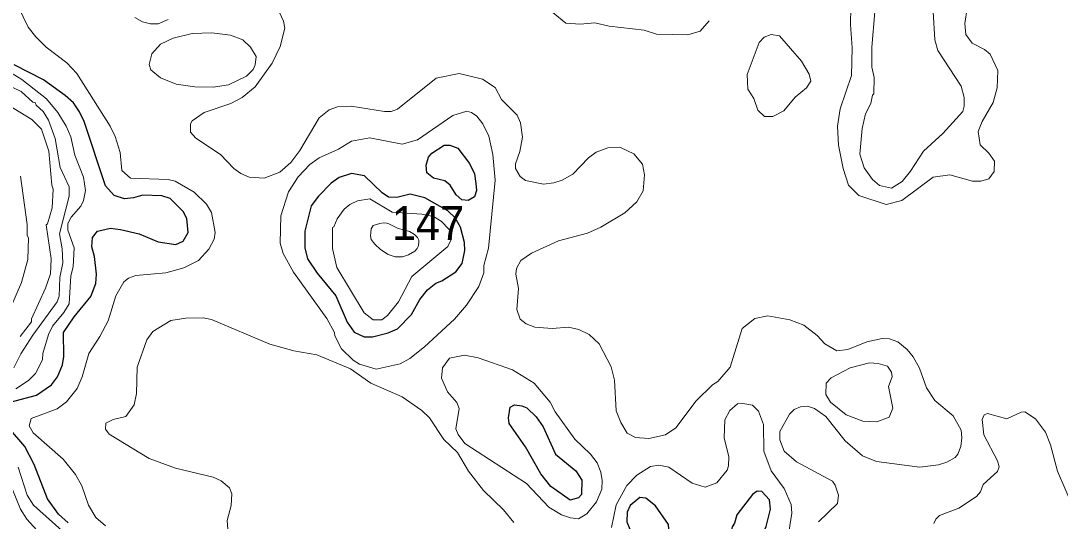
# Model space of a CAD drawing. Extents: x 673.6 to 698.9, y 7012 to 7040.1.
# Drawn here: x 687.479 to 689.918, y 7035.56 to 7036.733 of the extents above; entities that cross this region are included whole.
import ezdxf

# ---------------------------------------------------------------- set-up
doc = ezdxf.new("R2010")
doc.units = 0
doc.header["$LTSCALE"] = 0.032
doc.layers.add('1', color=7, linetype='Continuous', lineweight=25)
doc.layers.add('2', color=7, linetype='Continuous', lineweight=13)
doc.layers.add('21', color=7, linetype='Continuous')

msp = doc.modelspace()

# ---------------------------------------------------------------- linework, layer by layer
at = {"layer": '1'}
for points in [[(687.6584, 7036.2401), (687.6894, 7036.2466), (687.7124, 7036.2442), (687.7567, 7036.2335), (687.8011, 7036.215), (687.8425, 7036.2089), (687.8597, 7036.2166), (687.8714, 7036.2368), (687.8687, 7036.2699), (687.8595, 7036.2861), (687.829, 7036.3163), (687.8097, 7036.323), (687.765, 7036.3247), (687.7432, 7036.3181), (687.7219, 7036.3158), (687.698, 7036.3234), (687.6777, 7036.3464), (687.6273, 7036.4973), (687.6168, 7036.5199), (687.6022, 7036.5408), (687.583, 7036.5584), (687.532, 7036.5948), (687.4629, 7036.6303)], [(687.6548, 7036.1172), (687.6564, 7036.1391), (687.6515, 7036.1809), (687.6451, 7036.2033), (687.6468, 7036.2253), (687.6584, 7036.2401)], [(687.4535, 7035.8393), (687.5159, 7035.8552), (687.5511, 7035.8798), (687.5646, 7035.8986), (687.5767, 7035.9262), (687.5798, 7035.9458), (687.5792, 7036.0022), (687.6039, 7036.0387), (687.6427, 7036.0868), (687.6548, 7036.1172)], [(687.5899, 7035.5558), (687.5671, 7035.576), (687.5411, 7035.6122), (687.5101, 7035.6932), (687.4885, 7035.7347), (687.4497, 7035.7796)]]:
    msp.add_lwpolyline(points, dxfattribs=at)
for points in [[(688.5004, 7036.3252), (688.4866, 7036.3475), (688.474, 7036.3582), (688.4475, 7036.3641), (688.4319, 7036.3764), (688.43, 7036.3946), (688.4358, 7036.4137), (688.443, 7036.4225), (688.4721, 7036.4414), (688.4852, 7036.4412), (688.5045, 7036.4347), (688.5314, 7036.3982), (688.5432, 7036.3744), (688.5464, 7036.3518), (688.5484, 7036.3349), (688.5436, 7036.3203), (688.5288, 7036.3118), (688.514, 7036.3135)], [(688.4995, 7036.1443), (688.5145, 7036.1641), (688.5208, 7036.1945), (688.5203, 7036.2136), (688.5106, 7036.249), (688.4979, 7036.2713), (688.4807, 7036.2877), (688.4265, 7036.3181), (688.3923, 7036.3263), (688.3615, 7036.319), (688.3415, 7036.32), (688.3264, 7036.3295), (688.2851, 7036.3698), (688.2548, 7036.3748), (688.2255, 7036.3658), (688.2073, 7036.3521), (688.1772, 7036.3221), (688.1601, 7036.2996), (688.1454, 7036.2397), (688.1454, 7036.201), (688.1512, 7036.1751), (688.1745, 7036.1411), (688.2179, 7036.0886), (688.2442, 7036.0266), (688.2614, 7036.0033), (688.2844, 7035.992), (688.304, 7035.9922), (688.3407, 7036.0012), (688.3628, 7036.0107), (688.3956, 7036.0448), (688.4148, 7036.0799), (688.4334, 7036.1023), (688.4525, 7036.1181), (688.4671, 7036.1237)], [(688.7814, 7035.6778), (688.7954, 7035.6563), (688.7947, 7035.6221), (688.7877, 7035.6146), (688.7679, 7035.6095), (688.7229, 7035.6413), (688.6992, 7035.671), (688.6631, 7035.7346), (688.6251, 7035.7887), (688.6229, 7035.8021), (688.6272, 7035.8274), (688.6369, 7035.8324), (688.6545, 7035.8307), (688.6664, 7035.8259), (688.6882, 7035.8049), (688.7044, 7035.7812), (688.7335, 7035.7169)], [(689.1594, 7035.5747), (689.1538, 7035.5551), (689.148, 7035.5465), (689.1405, 7035.5064), (689.1421, 7035.4974), (689.1582, 7035.4818), (689.1838, 7035.4865), (689.2116, 7035.5119), (689.2275, 7035.5478), (689.2383, 7035.588), (689.2358, 7035.6096), (689.2179, 7035.6296), (689.2067, 7035.6303), (689.1962, 7035.6226)], [(688.9678, 7035.596), (688.9458, 7035.6141), (688.9314, 7035.6155), (688.9084, 7035.5966), (688.9016, 7035.5808), (688.9007, 7035.5584), (688.9079, 7035.5411), (688.9155, 7035.5334), (688.9578, 7035.5211), (688.9816, 7035.5186), (688.9919, 7035.5247), (688.9992, 7035.542), (688.999, 7035.5521)]]:
    msp.add_lwpolyline(points, close=True, dxfattribs=at)
at = {"layer": '2'}
for points in [[(689.4265, 7036.765), (689.4258, 7036.7242), (689.4298, 7036.6697), (689.4283, 7036.6053), (689.4013, 7036.5271), (689.3953, 7036.4858), (689.3979, 7036.4415), (689.4083, 7036.387), (689.4215, 7036.3476), (689.445, 7036.3238), (689.5098, 7036.3026), (689.5459, 7036.312), (689.6196, 7036.3666), (689.6591, 7036.3723), (689.7122, 7036.3568), (689.7319, 7036.3575), (689.7502, 7036.3626), (689.7631, 7036.3797), (689.7635, 7036.4037), (689.7503, 7036.4225), (689.7304, 7036.4421), (689.7257, 7036.4739), (689.7349, 7036.4967), (689.7605, 7036.5415), (689.77, 7036.5757), (689.7717, 7036.6167), (689.7535, 7036.655), (689.7402, 7036.6659), (689.7112, 7036.6805), (689.6966, 7036.7014), (689.6945, 7036.7268), (689.7051, 7036.7996)], [(687.4603, 7036.7936), (687.496, 7036.7186), (687.5137, 7036.6956), (687.5379, 7036.6715), (687.5869, 7036.6343), (687.6104, 7036.6098), (687.6885, 7036.4865), (687.7002, 7036.4616), (687.7122, 7036.4244), (687.7154, 7036.3823), (687.7358, 7036.3642)], [(688.2219, 7036.5317), (688.2022, 7036.5244), (688.1787, 7036.5057), (688.1333, 7036.4294), (688.1125, 7036.4011), (688.0868, 7036.378), (688.0496, 7036.3642), (688.0143, 7036.3664), (687.9948, 7036.375), (687.9789, 7036.3869), (687.9471, 7036.4196), (687.8894, 7036.4583), (687.8772, 7036.4723), (687.8767, 7036.4912), (687.8809, 7036.4989), (687.9091, 7036.5179), (687.9713, 7036.539), (687.998, 7036.553), (688.0289, 7036.5781), (688.0686, 7036.6339), (688.0873, 7036.6726), (688.0983, 7036.7156), (688.0953, 7036.7325), (688.0806, 7036.7643)], [(688.7237, 7036.7556), (688.7577, 7036.7274), (688.7916, 7036.725), (688.826, 7036.7282), (688.8592, 7036.7208), (688.9417, 7036.7109), (688.9707, 7036.7018), (689.044, 7036.7003), (689.0729, 7036.7085), (689.0945, 7036.7332)], [(689.4832, 7036.7545), (689.4761, 7036.6717), (689.4759, 7036.6247), (689.4815, 7036.6), (689.4808, 7036.5617), (689.4776, 7036.5585), (689.4739, 7036.5395), (689.4612, 7036.5148), (689.453, 7036.4808), (689.448, 7036.4204), (689.4577, 7036.3884), (689.4778, 7036.3614), (689.4938, 7036.3471), (689.5223, 7036.3404), (689.5469, 7036.3564), (689.5667, 7036.3808), (689.5969, 7036.4277), (689.6424, 7036.469), (689.6893, 7036.5208), (689.6928, 7036.5327), (689.6929, 7036.5537), (689.6854, 7036.58), (689.6308, 7036.6636), (689.6238, 7036.6884), (689.6196, 7036.7545)], [(687.8246, 7036.7363), (687.8014, 7036.7258), (687.7827, 7036.7258), (687.7644, 7036.7311), (687.7461, 7036.7412)], [(687.4668, 7035.8701), (687.4971, 7035.8895), (687.5133, 7035.9062), (687.5297, 7035.9386), (687.53, 7035.9529), (687.5435, 7035.9979), (687.5534, 7036.0171), (687.5793, 7036.0489), (687.5919, 7036.0697), (687.5958, 7036.1349), (687.6014, 7036.1559), (687.6039, 7036.2006), (687.5893, 7036.2426), (687.5892, 7036.2576), (687.5971, 7036.2731), (687.6193, 7036.2982), (687.6257, 7036.3117), (687.6303, 7036.3349), (687.626, 7036.3668), (687.6058, 7036.4185), (687.596, 7036.4613), (687.5852, 7036.4861), (687.5659, 7036.5181), (687.5392, 7036.5504), (687.4809, 7036.5957), (687.444, 7036.6184)], [(689.2597, 7035.7507), (689.2598, 7035.7705), (689.283, 7035.8106), (689.2939, 7035.822), (689.3083, 7035.8283), (689.3248, 7035.8299), (689.3417, 7035.8239), (689.368, 7035.8056), (689.4131, 7035.7484), (689.454, 7035.7132), (689.4871, 7035.7002), (689.5888, 7035.6863), (689.6325, 7035.6917), (689.6522, 7035.6981), (689.6711, 7035.7091), (689.6778, 7035.7167), (689.6845, 7035.7352), (689.687, 7035.7552), (689.6854, 7035.7734), (689.6664, 7035.807), (689.6239, 7035.8426), (689.6044, 7035.8729), (689.5879, 7035.919), (689.5732, 7035.9453), (689.5591, 7035.9621), (689.5367, 7035.9804), (689.5173, 7035.9876), (689.5005, 7035.9886), (689.464, 7035.9803), (689.4193, 7035.9621), (689.3941, 7035.9591), (689.3659, 7035.9754), (689.3479, 7035.995), (689.3159, 7036.0197), (689.2833, 7036.0322), (689.2318, 7036.0413), (689.2014, 7036.0354), (689.1715, 7036.0114), (689.1436, 7035.921), (689.1143, 7035.8876), (689.1019, 7035.8793), (689.0633, 7035.8422), (689.0159, 7035.7785), (688.9915, 7035.7627), (688.9528, 7035.754), (688.921, 7035.7559), (688.9014, 7035.7662), (688.8866, 7035.7913), (688.8762, 7035.819), (688.8719, 7035.8909), (688.8641, 7035.9219), (688.8363, 7035.9758), (688.8125, 7035.9978), (688.7883, 7036.0093), (688.7642, 7036.0149), (688.726, 7036.0117), (688.6848, 7036.0149), (688.6644, 7036.0228), (688.6505, 7036.0336), (688.643, 7036.0564), (688.6466, 7036.1056), (688.6402, 7036.1394), (688.6417, 7036.1526), (688.6524, 7036.171), (688.6771, 7036.1885), (688.7403, 7036.2173), (688.8087, 7036.2354), (688.8395, 7036.249), (688.8963, 7036.2829), (688.9247, 7036.3086), (688.9393, 7036.3344), (688.9425, 7036.3722), (688.9377, 7036.3967), (688.9174, 7036.4211), (688.8858, 7036.4364), (688.8564, 7036.4356), (688.8293, 7036.4254), (688.811, 7036.4118), (688.7744, 7036.3734), (688.7488, 7036.3598), (688.7294, 7036.3534), (688.705, 7036.3503), (688.6628, 7036.3585), (688.6504, 7036.368), (688.6394, 7036.3867), (688.6397, 7036.398), (688.65, 7036.4265), (688.6557, 7036.4607), (688.651, 7036.4942), (688.6432, 7036.5122), (688.6069, 7036.5485), (688.5916, 7036.5769), (688.5622, 7036.5961), (688.5078, 7036.6098), (688.4537, 7036.5983)], [(687.4204, 7036.5958), (687.4798, 7036.5677), (687.5071, 7036.5427), (687.5122, 7036.5416), (687.5146, 7036.5356), (687.5312, 7036.5204), (687.5436, 7036.5003), (687.5594, 7036.4573), (687.5712, 7036.3893), (687.5925, 7036.3437), (687.5924, 7036.3219), (687.5695, 7036.2339), (687.576, 7036.1983), (687.5776, 7036.1654), (687.5702, 7036.1313), (687.5685, 7036.0873), (687.5638, 7036.0745), (687.5066, 7035.9959), (687.4789, 7035.9521), (687.4625, 7035.9197)], [(688.4537, 7036.5983), (688.3629, 7036.5259), (688.3479, 7036.5205), (688.332, 7036.5203), (688.2539, 7036.5327), (688.2219, 7036.5317)], [(687.477, 7035.9926), (687.5034, 7036.0275), (687.5037, 7036.0346), (687.537, 7036.1059), (687.548, 7036.1399), (687.5497, 7036.1749), (687.5382, 7036.2544), (687.5415, 7036.257), (687.5521, 7036.2943), (687.5547, 7036.3384), (687.5513, 7036.3478), (687.5446, 7036.4274), (687.5271, 7036.479), (687.5042, 7036.5016), (687.4479, 7036.5358)], [(687.4781, 7036.3687), (687.4938, 7036.2552), (687.4939, 7036.2298), (687.497, 7036.2239), (687.4954, 7036.1731), (687.4805, 7036.1198), (687.4328, 7036.0097)], [(687.7358, 7036.3642), (687.8248, 7036.3607), (687.8406, 7036.3575), (687.8855, 7036.3317), (687.9147, 7036.303), (687.926, 7036.2835)], [(687.926, 7036.2835), (687.9351, 7036.2371), (687.9323, 7036.2214), (687.9202, 7036.1974), (687.8959, 7036.1713), (687.8613, 7036.1536), (687.8187, 7036.1425), (687.7488, 7036.1358), (687.7318, 7036.1298), (687.7202, 7036.1214), (687.7016, 7036.0884), (687.6836, 7036.0298), (687.6644, 7035.9929), (687.6383, 7035.9529), (687.6228, 7035.8983), (687.6106, 7035.8707), (687.5857, 7035.8397), (687.5638, 7035.8231), (687.5029, 7035.8003), (687.4987, 7035.7833), (687.5075, 7035.7669), (687.5782, 7035.7054), (687.6074, 7035.6696), (687.622, 7035.6426), (687.6375, 7035.5974), (687.6548, 7035.5687), (687.6772, 7035.5489)], [(687.9644, 7035.5411), (687.963, 7035.5617), (687.9727, 7035.5968), (687.9736, 7035.6237), (687.9683, 7035.638), (687.9487, 7035.6543), (687.9303, 7035.6634), (687.8419, 7035.6839), (687.7798, 7035.7068), (687.6863, 7035.764), (687.6772, 7035.7759), (687.6782, 7035.7897), (687.6954, 7035.7987), (687.7254, 7035.8055), (687.7445, 7035.8326), (687.7501, 7035.8589), (687.7518, 7035.9209), (687.7747, 7035.985), (687.7888, 7036.005), (687.8304, 7036.0304), (687.8662, 7036.0362), (687.9063, 7036.037), (687.9263, 7036.0329), (688.0631, 7035.9752), (688.1194, 7035.9596), (688.1732, 7035.9497), (688.2528, 7035.9173), (688.3004, 7035.8836), (688.3738, 7035.8518), (688.4197, 7035.8195), (688.4377, 7035.8023), (688.4718, 7035.7517), (688.5035, 7035.721), (688.5295, 7035.6774), (688.5642, 7035.6315), (688.6111, 7035.5862), (688.6356, 7035.5571)], [(689.2813, 7035.534), (689.2885, 7035.5787), (689.2869, 7035.5988), (689.2704, 7035.6369), (689.2394, 7035.6778), (689.2224, 7035.7241), (689.2219, 7035.7864), (689.2102, 7035.818), (689.1958, 7035.8318), (689.1734, 7035.8357), (689.1607, 7035.8347), (689.1428, 7035.8198), (689.1308, 7035.7979), (689.1292, 7035.7552), (689.1406, 7035.7108), (689.1397, 7035.6895), (689.1362, 7035.6794), (689.1119, 7035.6501), (689.0851, 7035.6395), (689.0545, 7035.6489), (688.9993, 7035.6862), (688.9762, 7035.6911), (688.9561, 7035.688), (688.9242, 7035.6679), (688.9009, 7035.6437), (688.8758, 7035.5984), (688.8653, 7035.5453)], [(689.9507, 7035.5863), (689.9117, 7035.6772), (689.8948, 7035.7392), (689.8834, 7035.7684), (689.8596, 7035.7996), (689.8346, 7035.816), (689.826, 7035.8159), (689.793, 7035.7998), (689.7471, 7035.8126), (689.7395, 7035.8092), (689.7349, 7035.7982), (689.7387, 7035.7626), (689.7705, 7035.7018), (689.7748, 7035.687), (689.7711, 7035.6763), (689.7373, 7035.6463), (689.7307, 7035.6291), (689.7217, 7035.6177), (689.6799, 7035.5901), (689.6347, 7035.5729), (689.6258, 7035.5649), (689.6216, 7035.5544)], [(689.3978, 7035.6209), (689.39, 7035.6441), (689.3836, 7035.6535), (689.2991, 7035.6992), (689.2698, 7035.7242), (689.2597, 7035.7507)], [(687.4181, 7035.7342), (687.478, 7035.588), (687.4932, 7035.5644), (687.5548, 7035.4969), (687.5724, 7035.454), (687.5916, 7035.3624)], [(687.6533, 7035.2049), (687.6572, 7035.219), (687.6707, 7035.2378), (687.706, 7035.269), (687.7096, 7035.2908), (687.7059, 7035.2988), (687.6867, 7035.3155), (687.6341, 7035.3284), (687.607, 7035.3499), (687.5974, 7035.3831), (687.6028, 7035.4091), (687.6203, 7035.4594), (687.6136, 7035.4972), (687.5896, 7035.5246), (687.5081, 7035.5973), (687.4937, 7035.6209), (687.4724, 7035.6862)], [(689.351, 7035.5584), (689.3951, 7035.6014), (689.3978, 7035.6209)]]:
    msp.add_lwpolyline(points, dxfattribs=at)
for points in [[(687.881, 7036.7034), (687.8364, 7036.6928), (687.8066, 7036.678), (687.7862, 7036.6556), (687.7798, 7036.6309), (687.7839, 7036.6182), (687.8062, 7036.5996), (687.8432, 7036.5845), (687.8871, 7036.5787), (687.93, 7036.5779), (687.9658, 7036.5828), (688.0082, 7036.6031), (688.024, 7036.6189), (688.0289, 7036.6303), (688.0312, 7036.6498), (688.0177, 7036.671), (687.9994, 7036.6887), (687.9711, 7036.6993), (687.9267, 7036.7052)], [(689.1834, 7036.607), (689.185, 7036.5729), (689.1989, 7036.5507), (689.2084, 7036.5238), (689.2241, 7036.5086), (689.2435, 7036.5088), (689.2692, 7036.5218), (689.2959, 7036.554), (689.3228, 7036.5762), (689.3326, 7036.5918), (689.3287, 7036.6082), (689.3111, 7036.6384), (689.2594, 7036.6977), (689.2393, 7036.7009), (689.2235, 7036.6951), (689.2111, 7036.6819)], [(688.5633, 7036.4914), (688.577, 7036.463), (688.5866, 7036.4195), (688.5917, 7036.3596), (688.5761, 7036.1997), (688.5656, 7036.1591), (688.565, 7036.1419), (688.5536, 7036.1099), (688.5247, 7036.0665), (688.4966, 7036.0332), (688.4262, 7035.9686), (688.3913, 7035.9414), (688.3691, 7035.9285), (688.3129, 7035.9167), (688.2739, 7035.9277), (688.2585, 7035.9377), (688.2311, 7035.9641), (688.2155, 7035.9942), (688.2151, 7036.0024), (688.1968, 7036.0353), (688.1188, 7036.1441), (688.0941, 7036.1879), (688.087, 7036.2117), (688.0887, 7036.2759), (688.1067, 7036.3318), (688.1295, 7036.3672), (688.1567, 7036.396), (688.1792, 7036.4118), (688.2239, 7036.4325), (688.2551, 7036.4512), (688.2975, 7036.4586), (688.374, 7036.444), (688.4099, 7036.4541), (688.4924, 7036.5109), (688.5256, 7036.5211), (688.5364, 7036.5183), (688.5486, 7036.5099)], [(688.4841, 7036.2437), (688.4892, 7036.2223), (688.4807, 7036.2041), (688.396, 7036.1335), (688.3654, 7036.0739), (688.3391, 7036.0418), (688.3262, 7036.0321), (688.3053, 7036.032), (688.2848, 7036.0481), (688.2207, 7036.1551), (688.2103, 7036.199), (688.2105, 7036.2488), (688.2135, 7036.2501), (688.221, 7036.2692), (688.2378, 7036.2913), (688.2512, 7036.3023), (688.2692, 7036.3114), (688.2978, 7036.3156), (688.35, 7036.2845), (688.4198, 7036.2795), (688.447, 7036.2744), (688.4651, 7036.2631)], [(688.3216, 7036.258), (688.3058, 7036.2533), (688.3006, 7036.245), (688.2998, 7036.237), (688.299, 7036.2287), (688.3008, 7036.2207), (688.3099, 7036.2098), (688.3229, 7036.1973), (688.3408, 7036.1851), (688.3571, 7036.18), (688.3745, 7036.1797), (688.3882, 7036.1841), (688.403, 7036.1927), (688.4092, 7036.1989), (688.4116, 7036.2041), (688.4131, 7036.2124), (688.4129, 7036.2191), (688.4095, 7036.2251), (688.4025, 7036.2323), (688.3911, 7036.2388), (688.3773, 7036.243), (688.3641, 7036.2463), (688.3514, 7036.2528), (688.3423, 7036.257), (688.3379, 7036.2585), (688.3301, 7036.2596)], [(688.7178, 7035.5925), (688.6658, 7035.6482), (688.521, 7035.7422), (688.5048, 7035.7632), (688.4998, 7035.7761), (688.5078, 7035.8239), (688.5019, 7035.8382), (688.4801, 7035.8634), (688.466, 7035.895), (688.4684, 7035.9192), (688.4845, 7035.9422), (688.5203, 7035.9491), (688.5519, 7035.9427), (688.6324, 7035.9148), (688.6834, 7035.8836), (688.7213, 7035.8393), (688.7324, 7035.816), (688.7792, 7035.7522), (688.8154, 7035.7171), (688.8312, 7035.6968), (688.8398, 7035.6747), (688.8431, 7035.655), (688.8422, 7035.6352), (688.8297, 7035.6054), (688.8072, 7035.5772), (688.7875, 7035.5656), (688.7687, 7035.5676), (688.7475, 7035.5746)], [(689.491, 7035.93), (689.4705, 7035.9311), (689.4253, 7035.9197), (689.3806, 7035.8958), (689.369, 7035.8838), (689.3676, 7035.8572), (689.3791, 7035.8388), (689.4155, 7035.8089), (689.4549, 7035.7942), (689.4875, 7035.7927), (689.5162, 7035.804), (689.5251, 7035.8247), (689.5152, 7035.8757), (689.5235, 7035.8984), (689.522, 7035.9094), (689.513, 7035.9234)]]:
    msp.add_lwpolyline(points, close=True, dxfattribs=at)

# ---------------------------------------------------------------- texts
at = {"layer": '21', "width": 0.95}
msp.add_text('147', height=0.08, dxfattribs=at).set_placement((688.3496, 7036.219))

doc.saveas('drawing.dxf')
